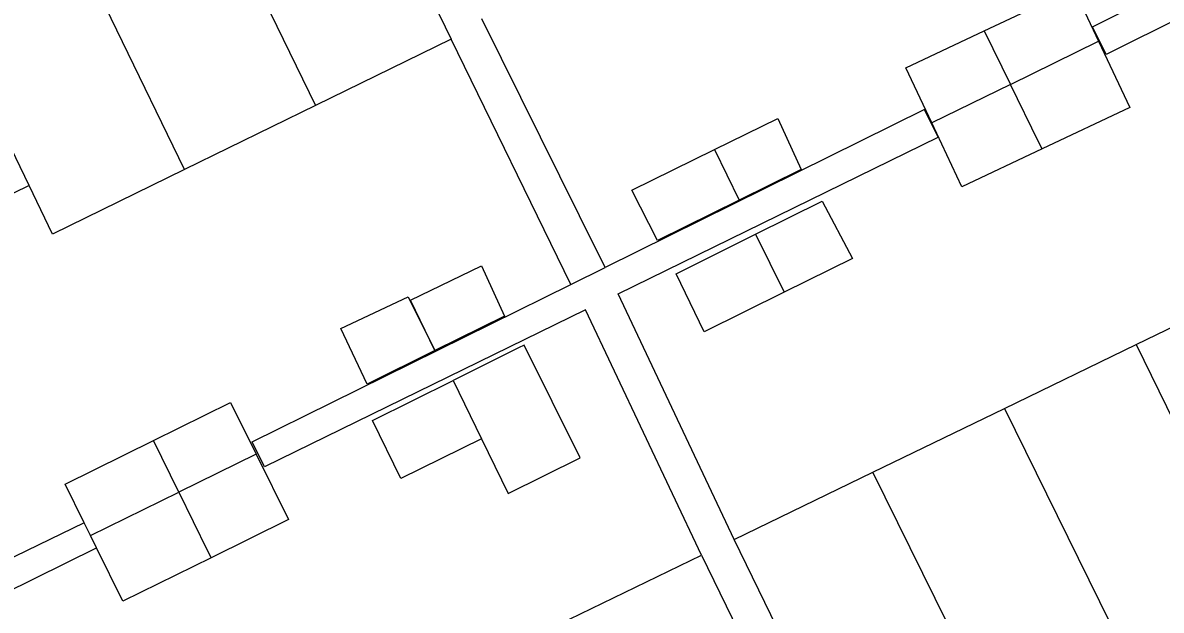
# Model space of a CAD drawing. Extents: x 160457 to 162082, y 388340 to 389736.
# Drawn here: x 161299.11 to 161343.54, y 389057.3 to 389080.23 of the extents above; entities that cross this region are included whole.
import ezdxf

# ---------------------------------------------------------------- set-up
doc = ezdxf.new("R2010")
doc.units = 0
doc.layers.add('IMGEO_Pand', color=7, linetype='Continuous')
doc.layers.add('IMGEO_Voetpad_open', color=7, linetype='Continuous')

msp = doc.modelspace()

# ---------------------------------------------------------------- linework, layer by layer
at = {"layer": 'IMGEO_Pand'}
for points in [[(161311.002, 389089.537), (161312.735, 389085.965), (161315.83, 389079.585)], [(161305.246, 389087.875), (161310.539, 389076.997)], [(161305.428, 389074.498), (161300.138, 389085.384)], [(161299.359, 389073.871), (161295.011, 389082.883)], [(161336.627, 389079.911), (161340.122, 389081.561), (161341.091, 389079.509)], [(161334.579, 389076.315), (161333.564, 389078.464), (161336.627, 389079.911)], [(161336.627, 389079.911), (161337.652, 389077.821)], [(161315.83, 389079.585), (161310.539, 389076.997)], [(161337.652, 389077.821), (161341.091, 389079.509)], [(161341.091, 389079.509), (161342.313, 389076.92), (161338.886, 389075.301)], [(161337.652, 389077.821), (161334.579, 389076.315)], [(161338.886, 389075.301), (161338.766, 389075.55), (161337.652, 389077.821)], [(161310.539, 389076.997), (161305.428, 389074.498)], [(161326.104, 389075.284), (161328.571, 389076.496), (161329.481, 389074.496), (161327.067, 389073.299)], [(161338.886, 389075.301), (161335.755, 389073.823), (161334.579, 389076.315)], [(161327.067, 389073.299), (161323.886, 389071.723), (161322.872, 389073.695), (161326.104, 389075.284)], [(161326.104, 389075.284), (161327.067, 389073.299)], [(161305.428, 389074.498), (161300.273, 389071.976), (161299.359, 389073.871)], [(161299.359, 389073.871), (161299.204, 389073.795), (161298.903, 389073.648), (161297.716, 389073.067), (161294.381, 389071.436), (161294.243, 389071.368)], [(161327.704, 389071.976), (161330.303, 389073.269), (161331.483, 389071.02), (161328.822, 389069.707)], [(161328.822, 389069.707), (161325.705, 389068.168), (161324.604, 389070.433), (161327.704, 389071.976)], [(161327.704, 389071.976), (161328.822, 389069.707)], [(161315.192, 389067.433), (161314.237, 389069.397), (161317.018, 389070.74), (161317.911, 389068.781), (161315.192, 389067.433)], [(161342.562, 389067.665), (161347.694, 389070.154)], [(161315.192, 389067.433), (161312.547, 389066.122), (161311.528, 389068.291), (161314.157, 389069.526), (161315.192, 389067.433)], [(161317.014, 389063.993), (161318.054, 389061.855), (161320.861, 389063.252), (161318.676, 389067.645), (161318.46, 389067.538), (161315.907, 389066.268)], [(161337.418, 389065.17), (161342.562, 389067.665)], [(161342.562, 389067.665), (161347.884, 389056.788)], [(161317.014, 389063.993), (161313.862, 389062.437), (161312.761, 389064.702), (161315.907, 389066.268)], [(161315.907, 389066.268), (161317.014, 389063.993)], [(161304.209, 389063.923), (161307.224, 389065.41), (161308.223, 389063.386)], [(161332.285, 389062.681), (161337.418, 389065.17)], [(161337.418, 389065.17), (161342.764, 389054.308)], [(161301.508, 389060.715), (161300.764, 389062.223), (161304.209, 389063.923)], [(161305.199, 389061.902), (161304.209, 389063.923)], [(161308.223, 389063.386), (161305.199, 389061.902)], [(161308.223, 389063.386), (161309.483, 389060.833), (161306.459, 389059.341)], [(161326.878, 389060.058), (161332.285, 389062.681)], [(161337.636, 389051.825), (161332.285, 389062.681)], [(161301.756, 389060.212), (161305.199, 389061.902)], [(161305.199, 389061.902), (161306.321, 389059.616), (161306.459, 389059.341)], [(161301.756, 389060.212), (161301.508, 389060.715)], [(161301.994, 389059.729), (161301.756, 389060.212)], [(161306.459, 389059.341), (161303.022, 389057.645), (161301.994, 389059.729)], [(161331.734, 389050.04), (161329.975, 389053.67), (161326.878, 389060.058)], [(161320.442, 389056.95), (161325.597, 389059.453)], [(161325.597, 389059.453), (161328.701, 389053.056), (161330.468, 389049.411)]]:
    msp.add_lwpolyline(points, dxfattribs=at)
at = {"layer": 'IMGEO_Voetpad_open'}
for points in [[(161344.45, 389080.506), (161341.382, 389078.984), (161340.854, 389080.061), (161343.901, 389081.596)], [(161321.838, 389070.679), (161320.838, 389072.695), (161317.029, 389080.378)], [(161320.493, 389070.014), (161315.83, 389079.585)], [(161326.878, 389060.058), (161322.343, 389069.649), (161334.826, 389075.767), (161334.298, 389076.844), (161321.838, 389070.679)], [(161320.493, 389070.014), (161321.838, 389070.679)], [(161325.597, 389059.453), (161321.076, 389069.028), (161308.549, 389062.888), (161308.069, 389063.866), (161320.493, 389070.014)], [(161301.508, 389060.715), (161297.907, 389058.967)], [(161290.011, 389053.611), (161289.927, 389053.779), (161301.994, 389059.729)]]:
    msp.add_lwpolyline(points, dxfattribs=at)

doc.saveas('drawing.dxf')
